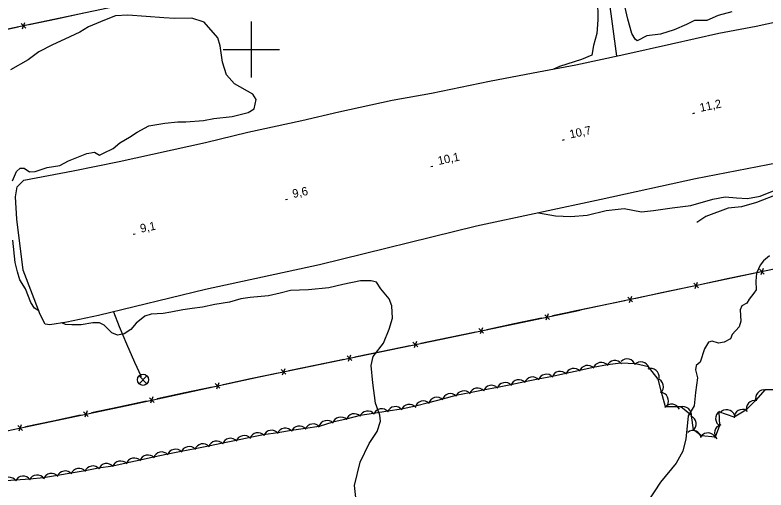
# Model space of a CAD drawing. Extents: x 643342 to 646936, y 5873857 to 5876103.
# Drawn here: x 644915.8 to 645183.5, y 5875442.8 to 5875612.3 of the extents above; entities that cross this region are included whole.
import ezdxf

# ---------------------------------------------------------------- set-up
doc = ezdxf.new("R2010")
doc.units = 0
for name, color, linetype in [('Niveau 1', 7, 'Continuous'), ('Niveau 2', 7, 'Continuous'), ('Niveau 22', 7, 'Continuous'), ('Niveau 25', 7, 'Continuous'), ('Niveau 3', 7, 'Continuous'), ('Niveau 36', 7, 'Continuous'), ('Niveau 37', 7, 'Continuous'), ('Niveau 4', 7, 'Continuous'), ('Niveau 44', 7, 'Continuous'), ('Niveau 61', 7, 'Continuous')]:
    doc.layers.add(name, color=color, linetype=linetype)

msp = doc.modelspace()

# ---------------------------------------------------------------- linework, layer by layer
at = {"layer": 'Niveau 1'}
for points in [[(645123.36, 5875617.99), (645123.55, 5875610.52), (645123.11, 5875605.63), (645122.03, 5875601.38), (645121.4, 5875597.93), (645117.74, 5875596.39), (645109.86, 5875593.88), (645107.69, 5875592.96)], [(645171.31, 5875613.45), (645166.42, 5875612.09), (645162.33, 5875610.33), (645158.01, 5875610.36), (645155.11, 5875608.94), (645150.68, 5875606.98), (645145.86, 5875605.45), (645141.02, 5875604.79), (645137.56, 5875603.09), (645136.87, 5875603.61), (645135.69, 5875605.73), (645134.2, 5875610.81), (645132.4, 5875618.6)], [(645102.37, 5875541.67), (645108.39, 5875540.62), (645113.89, 5875540.4), (645119.74, 5875540.91), (645126.54, 5875542.51), (645132.95, 5875543.19), (645139.11, 5875542.09), (645143.34, 5875542.47), (645150.01, 5875543.46), (645156.64, 5875544.34), (645164.54, 5875546.61), (645168.96, 5875547.35), (645173, 5875547.07), (645176.87, 5875546.76), (645181.33, 5875547.68), (645186.96, 5875549.93)], [(645184.75, 5875526.33), (645182.57, 5875524.62), (645181.43, 5875522.99), (645180.12, 5875520.13), (645179.78, 5875517.35), (645179.99, 5875514.27), (645179.11, 5875513.02), (645177.43, 5875510.94), (645176.58, 5875509.41), (645174.85, 5875508.55), (645174.29, 5875507.04), (645174.52, 5875503.08), (645173.95, 5875500.98), (645171.39, 5875498.24), (645170.77, 5875496.78), (645168.6, 5875495.59), (645166.47, 5875495.23), (645164.26, 5875495.85), (645162.95, 5875495.5), (645161.53, 5875493.21), (645159.97, 5875488.45), (645158.56, 5875487.21), (645158.35, 5875485.67), (645159, 5875482.86), (645158.31, 5875477.53), (645157.91, 5875472.88), (645155.66, 5875469.22), (645155.35, 5875465.57), (645154.93, 5875461.02), (645153.8, 5875456.65), (645151.38, 5875452.39)], [(645151.38, 5875452.39), (645145.8, 5875445.57), (645141.08, 5875438.36), (645138.84, 5875431.95), (645136.18, 5875423.86), (645133.85, 5875419.15), (645130.88, 5875414.49), (645126.89, 5875411.38), (645122.8, 5875406.85), (645120.3, 5875402.81), (645118.28, 5875398.59), (645117.6, 5875394.31), (645116.97, 5875388.22), (645116.79, 5875383.69), (645117.61, 5875378.43), (645119.43, 5875375.61), (645120.34, 5875372.59), (645121.51, 5875371.93), (645126.25, 5875373.12), (645132.38, 5875375.14), (645137.58, 5875378.31), (645142.68, 5875382.1)]]:
    msp.add_lwpolyline(points, dxfattribs=at)
at = {"layer": 'Niveau 2'}
for points in [[(644914.85, 5875553.08), (644916.26, 5875556.43), (644917.56, 5875557.66), (644918.98, 5875557.61), (644920.92, 5875556.31), (644922.9, 5875556.49), (644927.24, 5875557.92), (644931.76, 5875558.61), (644934.85, 5875560.24), (644941.37, 5875562.8), (644944.15, 5875563.28), (644945.83, 5875562.25), (644947.35, 5875562.92), (644950.73, 5875564.62), (644953.18, 5875566.72), (644956.53, 5875568.71), (644959.26, 5875570.42), (644963.46, 5875572.67), (644969.18, 5875573.69), (644973.78, 5875574.1), (644976.65, 5875574.11), (644982.94, 5875574.66), (644986.69, 5875575.34), (644993.2, 5875576.03), (644998.93, 5875577.47), (645000.99, 5875578.76), (645001.68, 5875582.17), (645000.58, 5875584.01), (644994.05, 5875587.67), (644991.18, 5875590.94), (644989.78, 5875595.45), (644988.86, 5875601.3), (644988.02, 5875604.16), (644983.25, 5875609.74), (644978.84, 5875611.12), (644972.7, 5875610.99), (644968.85, 5875611.3), (644962.54, 5875611.75), (644956.04, 5875612.25), (644951.55, 5875611.92), (644947.63, 5875610.4), (644941.96, 5875608.09), (644938.9, 5875606.18), (644933.54, 5875603.71), (644929.09, 5875601.57), (644924.31, 5875599.15), (644920.46, 5875596.23), (644914.12, 5875592.74)], [(644924.26, 5875506.74), (644922.68, 5875507.62), (644921.43, 5875509.74), (644919.48, 5875514.57), (644917.44, 5875517.74), (644916.65, 5875520.61), (644915.83, 5875524.01), (644915.01, 5875531.93)], [(645043.37, 5875481), (645042.71, 5875487.17), (645043.42, 5875490.4), (645047.16, 5875495.13), (645049.12, 5875500.12), (645050.3, 5875504.1), (645050.08, 5875508.54), (645049.16, 5875511.04), (645046.21, 5875514.54), (645044.65, 5875516.98), (645042.73, 5875517.46), (645038.86, 5875517.47), (645032.66, 5875516.1), (645027.66, 5875514.95), (645020.35, 5875514.19), (645013.91, 5875514.03), (645010.3, 5875513.07), (645006.11, 5875512.11), (644999.6, 5875511.42), (644996.3, 5875511.01), (644992.18, 5875509.76), (644987.03, 5875509.01), (644982.54, 5875507.97), (644978.89, 5875507.53), (644975.58, 5875507.12), (644971.31, 5875506.27), (644968.6, 5875505.74), (644964.33, 5875505.54), (644962.05, 5875504.81), (644958.92, 5875502.36), (644957.06, 5875500.08), (644954.67, 5875498.51), (644952.25, 5875498.01), (644950.24, 5875498.89), (644947.59, 5875501.65), (644945.87, 5875502.44), (644943.46, 5875502.46), (644939.29, 5875501.74), (644936.01, 5875501.68), (644933.82, 5875501.84), (644932.43, 5875502.38)], [(645038.01, 5875433.55), (645036.83, 5875444.37), (645038.78, 5875452.76), (645042.06, 5875459.4), (645044.9, 5875463.7), (645046.04, 5875467.39), (645045.86, 5875469.48), (645044.24, 5875473.8), (645043.37, 5875481)]]:
    msp.add_lwpolyline(points, dxfattribs=at)
at = {"layer": 'Niveau 22'}
for points in [[(645130.33, 5875597.64), (645127.47, 5875619.01), (645125.49, 5875632.65), (645124.08, 5875644.49)], [(644950.89, 5875506.39), (644952.95, 5875501.15), (644955.55, 5875494.89), (644958.4, 5875488.45), (644960.75, 5875483.24)]]:
    msp.add_lwpolyline(points, dxfattribs=at)
at = {"layer": 'Niveau 25'}
for points in [[(645018.04, 5875574.68), (645031.24, 5875577.71), (645050.18, 5875581.83), (645064.23, 5875584.35), (645084.89, 5875588.61), (645100.5, 5875591.61), (645115.65, 5875594.46), (645132.82, 5875598.18), (645149.73, 5875601.99), (645166.64, 5875605.8), (645179.92, 5875608.25), (645201.72, 5875613.07)], [(645187.82, 5875559.48), (645158.28, 5875553.85), (645124.66, 5875546.45), (645080.22, 5875536.92), (645024.36, 5875523.08), (644983.65, 5875514.33), (644945.5, 5875505.08), (644934.19, 5875502.67), (644928.17, 5875501.67), (644926.49, 5875501.99), (644924.79, 5875505.37), (644918.68, 5875521.29), (644916.38, 5875539.43), (644915.91, 5875547.38), (644916.54, 5875550.96), (644918.92, 5875553.29), (644936.48, 5875556.71), (644952.87, 5875560.02), (644983.71, 5875566.75), (644998.74, 5875570.41), (645018.04, 5875574.68)]]:
    msp.add_lwpolyline(points, dxfattribs=at)
at = {"layer": 'Niveau 3'}
for p, q in [((645157.32, 5875577.14), (645158.11, 5875577.31)), ((645110.91, 5875567.66), (645111.69, 5875567.82)), ((645063.97, 5875558.2), (645064.75, 5875558.37)), ((645012.13, 5875546.42), (645012.92, 5875546.59)), ((644957.86, 5875534.03), (644958.64, 5875534.19))]:
    msp.add_line(p, q, dxfattribs=at)
at = {"layer": 'Niveau 36'}
for p, q in [((644962.79, 5875480.71), (644959.97, 5875483.53)), ((644959.97, 5875480.71), (644962.79, 5875483.53))]:
    msp.add_line(p, q, dxfattribs=at)
msp.add_circle((644961.39, 5875482.12), 2, dxfattribs=at)
at = {"layer": 'Niveau 37'}
for points in [[(645117.57, 5875650.61), (645049.07, 5875635.9), (644963.02, 5875617.79), (644871.7, 5875598.49), (644797.33, 5875582.76), (644750.3, 5875572.83), (644759.41, 5875529.24), (644766.72, 5875494.89)], [(644930.56, 5875610.93), (644940.34, 5875612.99)], [(644917.98, 5875609.29), (644919.67, 5875607.61)], [(644918.39, 5875607.34), (644919.25, 5875609.56)], [(644920.77, 5875608.86), (644930.56, 5875610.93)], [(644907.07, 5875605.97), (644916.86, 5875608.03)], [(645217.21, 5875528.14), (645117.19, 5875506.96)], [(645182.84, 5875519.84), (645181.15, 5875521.53)], [(645182.42, 5875521.8), (645181.57, 5875519.57)], [(645170.27, 5875518.2), (645160.49, 5875516.13)], [(645180.05, 5875520.27), (645170.27, 5875518.2)], [(645156.58, 5875515.3), (645146.8, 5875513.23)], [(645159.37, 5875514.87), (645157.68, 5875516.56)], [(645158.96, 5875516.83), (645158.1, 5875514.6)], [(645146.8, 5875513.23), (645137.02, 5875511.16)], [(645133.11, 5875510.34), (645123.33, 5875508.26)], [(645135.9, 5875509.9), (645134.22, 5875511.59)], [(645135.49, 5875511.86), (645134.63, 5875509.63)], [(645123.33, 5875508.26), (645113.56, 5875506.19)], [(644768.14, 5875488.02), (644778.99, 5875435.69), (644814.06, 5875443), (644857.04, 5875452.21), (644903.75, 5875462.01), (644955.79, 5875472.98), (645002.82, 5875483.14), (645067.74, 5875496.59), (645117.19, 5875506.96)], [(645106.28, 5875503.65), (645104.6, 5875505.34)], [(645105.87, 5875505.61), (645105.01, 5875503.39)], [(645117.19, 5875506.96), (645107.41, 5875504.91)], [(645093.7, 5875502.03), (645083.92, 5875499.98)], [(645103.49, 5875504.09), (645093.7, 5875502.03)], [(645080, 5875499.16), (645070.22, 5875497.11)], [(645082.79, 5875498.72), (645081.11, 5875500.41)], [(645082.38, 5875500.68), (645081.52, 5875498.46)], [(645070.22, 5875497.1), (645060.43, 5875495.07)], [(645056.51, 5875494.26), (645046.72, 5875492.23)], [(645059.3, 5875493.82), (645057.62, 5875495.51)], [(645058.89, 5875495.77), (645058.02, 5875493.55)], [(645046.72, 5875492.23), (645036.93, 5875490.21)], [(645033.01, 5875489.39), (645023.22, 5875487.37)], [(645035.8, 5875488.95), (645034.12, 5875490.64)], [(645035.39, 5875490.91), (645034.52, 5875488.69)], [(645012.3, 5875484.08), (645010.62, 5875485.78)], [(645011.89, 5875486.04), (645011.02, 5875483.82)], [(645023.22, 5875487.37), (645013.43, 5875485.34)], [(645009.51, 5875484.53), (644999.72, 5875482.5)], [(644988.83, 5875479.1), (644987.14, 5875480.78)], [(644988.41, 5875481.05), (644987.56, 5875478.82)], [(644999.72, 5875482.47), (644989.95, 5875480.36)], [(644986.04, 5875479.52), (644976.27, 5875477.41)], [(644965.37, 5875474.03), (644963.68, 5875475.71)], [(644964.95, 5875475.99), (644964.1, 5875473.76)], [(644976.27, 5875477.41), (644966.49, 5875475.3)], [(644952.8, 5875472.36), (644943.02, 5875470.29)], [(644962.58, 5875474.45), (644952.81, 5875472.34)], [(644941.9, 5875469.03), (644940.21, 5875470.72)], [(644941.48, 5875470.99), (644940.62, 5875468.76)], [(644929.32, 5875467.4), (644919.54, 5875465.34)], [(644939.11, 5875469.47), (644929.32, 5875467.4)], [(644918.41, 5875464.08), (644916.73, 5875465.77)], [(644918, 5875466.04), (644917.14, 5875463.81)]]:
    msp.add_lwpolyline(points, dxfattribs=at)
at = {"layer": 'Niveau 4'}
msp.add_lwpolyline([(645187.99, 5875548.44), (645180.1, 5875545.41), (645174.76, 5875543.88), (645170.03, 5875543.35), (645162.01, 5875540.42), (645158.82, 5875538.27)], dxfattribs=at)
at = {"layer": 'Niveau 44'}
for points in [[(645188.63, 5875478.55), (645183.05, 5875478.49), (645179.83, 5875474.86), (645176.28, 5875471.31), (645172.1, 5875468.84), (645166.64, 5875470.65), (645166.85, 5875465.8), (645165.32, 5875461.65), (645160.5, 5875462.18), (645157.6, 5875464.22), (645156.88, 5875469.35), (645153.16, 5875472.47), (645147.65, 5875472.46), (645146.22, 5875477.69), (645145.01, 5875482.39), (645141.63, 5875486.73), (645136.89, 5875487.77), (645131.74, 5875488.06), (645126.93, 5875487.44), (645121.85, 5875486.48), (645117.11, 5875485.44), (645112.09, 5875484.32), (645107.33, 5875483.35), (645102.29, 5875482.34), (645097.53, 5875481.38), (645092.49, 5875480.36), (645087.73, 5875479.4), (645082.69, 5875478.37), (645077.93, 5875477.41), (645072.84, 5875476.53), (645068.15, 5875475.26), (645063.18, 5875473.92), (645058.5, 5875472.65), (645053.48, 5875471.69), (645048.68, 5875470.92), (645043.6, 5875470.11), (645038.81, 5875469.35), (645033.79, 5875468.11), (645029.08, 5875466.94), (645024.15, 5875465.48), (645019.35, 5875464.75), (645014.27, 5875463.98), (645009.47, 5875463.24), (645004.38, 5875462.43), (644999.62, 5875461.47), (644994.57, 5875460.45), (644989.82, 5875459.48), (644984.77, 5875458.47), (644980.01, 5875457.54), (644974.96, 5875456.55), (644970.2, 5875455.61), (644965.16, 5875454.53), (644960.42, 5875453.48), (644955.39, 5875452.38), (644950.65, 5875451.34), (644945.58, 5875450.53), (644940.8, 5875449.69), (644935.73, 5875448.79), (644930.96, 5875447.91), (644925.91, 5875447.1), (644921.07, 5875446.71), (644915.94, 5875446.3)], [(644915.94, 5875446.3), (644911.1, 5875445.9)]]:
    msp.add_lwpolyline(points, dxfattribs=at)
for centre, start, end in [((645129.56, 5875486), 37.3379, 157.3159), ((645129.56, 5875486), 37.3379, 157.3159), ((645129.56, 5875486), 37.3379, 157.3159), ((645134, 5875486.6), 17.6234, 137.6013), ((645134, 5875486.6), 17.6234, 137.6013), ((645134, 5875486.6), 17.6234, 137.6013), ((645138.89, 5875485.53), 17.6234, 137.6013), ((645138.89, 5875485.53), 17.6234, 137.6013), ((645138.89, 5875485.53), 17.6234, 137.6013), ((645114.98, 5875483.17), 42.416, 162.3939), ((645114.98, 5875483.17), 42.416, 162.3939), ((645114.98, 5875483.17), 42.416, 162.3939), ((645119.86, 5875484.24), 42.416, 162.3939), ((645119.86, 5875484.24), 42.416, 162.3939), ((645119.86, 5875484.24), 42.416, 162.3939), ((645124.74, 5875485.31), 42.416, 162.3939), ((645124.74, 5875485.31), 42.416, 162.3939), ((645124.74, 5875485.31), 42.416, 162.3939), ((645142.4, 5875483.13), 351.7277, 111.7057), ((645142.4, 5875483.13), 351.7277, 111.7057), ((645142.4, 5875483.13), 351.7277, 111.7057), ((645100.26, 5875480.13), 41.4214, 161.3993), ((645100.26, 5875480.13), 41.4214, 161.3993), ((645100.26, 5875480.13), 41.4214, 161.3993), ((645105.16, 5875481.12), 41.4214, 161.3993), ((645105.16, 5875481.12), 41.4214, 161.3993), ((645105.16, 5875481.12), 41.4214, 161.3993), ((645110.06, 5875482.11), 41.4214, 161.3993), ((645110.06, 5875482.11), 41.4214, 161.3993), ((645110.06, 5875482.11), 41.4214, 161.3993), ((645090.46, 5875478.15), 41.4936, 161.4715), ((645090.46, 5875478.15), 41.4936, 161.4715), ((645090.46, 5875478.15), 41.4936, 161.4715), ((645095.36, 5875479.14), 41.4214, 161.3993), ((645095.36, 5875479.14), 41.4214, 161.3993), ((645095.36, 5875479.14), 41.4214, 161.3993), ((645143.91, 5875479.6), 314.5322, 74.5101), ((645143.91, 5875479.6), 314.5322, 74.5101), ((645143.91, 5875479.6), 314.5322, 74.5101), ((645075.76, 5875475.17), 41.4936, 161.4715), ((645075.76, 5875475.17), 41.4936, 161.4715), ((645075.76, 5875475.17), 41.4936, 161.4715), ((645080.66, 5875476.16), 41.4936, 161.4715), ((645080.66, 5875476.16), 41.4936, 161.4715), ((645080.66, 5875476.16), 41.4936, 161.4715), ((645085.56, 5875477.16), 41.4936, 161.4715), ((645085.56, 5875477.16), 41.4936, 161.4715), ((645085.56, 5875477.16), 41.4936, 161.4715), ((645182.76, 5875475.51), 78.4473, 198.4252), ((645182.76, 5875475.51), 78.4473, 198.4252), ((645182.76, 5875475.51), 78.4473, 198.4252), ((645066.13, 5875472.89), 45.1364, 165.1143), ((645066.13, 5875472.89), 45.1364, 165.1143), ((645066.13, 5875472.89), 45.1364, 165.1143), ((645070.95, 5875474.19), 45.1364, 165.1143), ((645070.95, 5875474.19), 45.1364, 165.1143), ((645070.95, 5875474.19), 45.1364, 165.1143), ((645145.69, 5875474.63), 326.3858, 86.3638), ((645145.69, 5875474.63), 326.3858, 86.3638), ((645145.69, 5875474.63), 326.3858, 86.3638), ((645051.36, 5875469.56), 39.0731, 159.051), ((645051.36, 5875469.56), 39.0731, 159.051), ((645051.36, 5875469.56), 39.0731, 159.051), ((645056.3, 5875470.35), 39.0731, 159.051), ((645056.3, 5875470.35), 39.0731, 159.051), ((645056.3, 5875470.35), 39.0731, 159.051), ((645061.3, 5875471.58), 45.1364, 165.1143), ((645061.3, 5875471.58), 45.1364, 165.1143), ((645061.3, 5875471.58), 45.1364, 165.1143), ((645149.85, 5875470.42), 23.179, 143.1569), ((645149.85, 5875470.42), 23.179, 143.1569), ((645149.85, 5875470.42), 23.179, 143.1569), ((645153.89, 5875469.56), 349.992, 109.97), ((645153.89, 5875469.56), 349.992, 109.97), ((645153.89, 5875469.56), 349.992, 109.97), ((645179.44, 5875471.77), 78.4473, 198.4252), ((645179.44, 5875471.77), 78.4473, 198.4252), ((645179.44, 5875471.77), 78.4473, 198.4252), ((645036.71, 5875467.02), 44.0169, 163.9949), ((645036.71, 5875467.02), 44.0169, 163.9949), ((645036.71, 5875467.02), 44.0169, 163.9949), ((645041.48, 5875467.99), 39.0731, 159.051), ((645041.48, 5875467.99), 39.0731, 159.051), ((645041.48, 5875467.99), 39.0731, 159.051), ((645046.42, 5875468.78), 39.0731, 159.051), ((645046.42, 5875468.78), 39.0731, 159.051), ((645046.42, 5875468.78), 39.0731, 159.051), ((645168.51, 5875468.3), 122.4384, 242.4163), ((645168.51, 5875468.3), 122.4384, 242.4163), ((645168.51, 5875468.3), 122.4384, 242.4163), ((645169.39, 5875468.45), 20.6825, 140.6605), ((645169.39, 5875468.45), 20.6825, 140.6605), ((645169.39, 5875468.45), 20.6825, 140.6605), ((645175.09, 5875468.56), 60.5472, 180.5252), ((645175.09, 5875468.56), 60.5472, 180.5252), ((645175.09, 5875468.56), 60.5472, 180.5252), ((645027.01, 5875464.61), 44.0169, 163.9949), ((645027.01, 5875464.61), 44.0169, 163.9949), ((645027.01, 5875464.61), 44.0169, 163.9949), ((645031.86, 5875465.81), 44.0169, 163.9949), ((645031.86, 5875465.81), 44.0169, 163.9949), ((645031.86, 5875465.81), 44.0169, 163.9949), ((645155.54, 5875466.39), 307.5641, 67.5421), ((645155.54, 5875466.39), 307.5641, 67.5421), ((645155.54, 5875466.39), 307.5641, 67.5421), ((645012.13, 5875461.87), 38.6924, 158.6704), ((645012.13, 5875461.87), 38.6924, 158.6704), ((645012.13, 5875461.87), 38.6924, 158.6704), ((645017.08, 5875462.62), 38.6924, 158.6704), ((645017.08, 5875462.62), 38.6924, 158.6704), ((645017.08, 5875462.62), 38.6924, 158.6704), ((645022.02, 5875463.37), 38.6924, 158.6704), ((645022.02, 5875463.37), 38.6924, 158.6704), ((645022.02, 5875463.37), 38.6924, 158.6704), ((645168.08, 5875463.12), 104.1512, 224.1292), ((645168.08, 5875463.12), 104.1512, 224.1292), ((645168.08, 5875463.12), 104.1512, 224.1292), ((644997.45, 5875459.23), 41.4556, 161.4335), ((644997.45, 5875459.23), 41.4556, 161.4335), ((644997.45, 5875459.23), 41.4556, 161.4335), ((645002.35, 5875460.22), 41.4556, 161.4335), ((645002.35, 5875460.22), 41.4556, 161.4335), ((645002.35, 5875460.22), 41.4556, 161.4335), ((645007.19, 5875461.11), 38.6924, 158.6704), ((645007.19, 5875461.11), 38.6924, 158.6704), ((645007.19, 5875461.11), 38.6924, 158.6704), ((645157.41, 5875461.01), 8.4623, 128.4403), ((645157.41, 5875461.01), 8.4623, 128.4403), ((645157.41, 5875461.01), 8.4623, 128.4403), ((645162.72, 5875460.16), 23.7691, 143.747), ((645162.72, 5875460.16), 23.7691, 143.747), ((645162.72, 5875460.16), 23.7691, 143.747), ((644982.73, 5875456.27), 41.1231, 161.1011), ((644982.73, 5875456.27), 41.1231, 161.1011), ((644982.73, 5875456.27), 41.1231, 161.1011), ((644987.64, 5875457.25), 41.4556, 161.4335), ((644987.64, 5875457.25), 41.4556, 161.4335), ((644987.64, 5875457.25), 41.4556, 161.4335), ((644992.55, 5875458.24), 41.4556, 161.4335), ((644992.55, 5875458.24), 41.4556, 161.4335), ((644992.55, 5875458.24), 41.4556, 161.4335), ((644968.05, 5875453.36), 42.417, 162.3949), ((644968.05, 5875453.36), 42.417, 162.3949), ((644968.05, 5875453.36), 42.417, 162.3949), ((644972.92, 5875454.35), 41.1231, 161.1011), ((644972.92, 5875454.35), 41.1231, 161.1011), ((644972.92, 5875454.35), 41.1231, 161.1011), ((644977.82, 5875455.31), 41.1231, 161.1011), ((644977.82, 5875455.31), 41.1231, 161.1011), ((644977.82, 5875455.31), 41.1231, 161.1011), ((644958.29, 5875451.21), 42.417, 162.3949), ((644958.29, 5875451.21), 42.417, 162.3949), ((644958.29, 5875451.21), 42.417, 162.3949), ((644963.17, 5875452.28), 42.417, 162.3949), ((644963.17, 5875452.28), 42.417, 162.3949), ((644963.17, 5875452.28), 42.417, 162.3949), ((644943.5, 5875448.37), 40.0299, 160.0079), ((644943.5, 5875448.37), 40.0299, 160.0079), ((644943.5, 5875448.37), 40.0299, 160.0079), ((644948.42, 5875449.24), 40.0299, 160.0079), ((644948.42, 5875449.24), 40.0299, 160.0079), ((644948.42, 5875449.24), 40.0299, 160.0079), ((644953.4, 5875450.14), 42.417, 162.3949), ((644953.4, 5875450.14), 42.417, 162.3949), ((644953.4, 5875450.14), 42.417, 162.3949), ((644928.74, 5875445.72), 40.4293, 160.4073), ((644928.74, 5875445.72), 40.4293, 160.4073), ((644928.74, 5875445.72), 40.4293, 160.4073), ((644933.66, 5875446.62), 40.4293, 160.4073), ((644933.66, 5875446.62), 40.4293, 160.4073), ((644933.66, 5875446.62), 40.4293, 160.4073), ((644938.57, 5875447.5), 40.0299, 160.0079), ((644938.57, 5875447.5), 40.0299, 160.0079), ((644938.57, 5875447.5), 40.0299, 160.0079), ((644913.66, 5875444.34), 34.6345, 154.6125), ((644913.66, 5875444.34), 34.6345, 154.6125), ((644913.66, 5875444.34), 34.6345, 154.6125), ((644918.65, 5875444.74), 34.6345, 154.6125), ((644918.65, 5875444.74), 34.6345, 154.6125), ((644918.65, 5875444.74), 34.6345, 154.6125), ((644923.63, 5875445.15), 34.6345, 154.6125), ((644923.63, 5875445.15), 34.6345, 154.6125), ((644923.63, 5875445.15), 34.6345, 154.6125)]:
    msp.add_arc(centre, 3, start, end, dxfattribs=at)
at = {"layer": 'Niveau 61'}
for points in [[(645000, 5875610), (645000, 5875600), (645000, 5875590)], [(644990, 5875600), (645000, 5875600), (645010, 5875600)]]:
    msp.add_lwpolyline(points, dxfattribs=at)

# ---------------------------------------------------------------- texts
at = {"layer": 'Niveau 3'}
for s, p in [('11,2 ', (645160.15, 5875577.7)), ('10,7 ', (645113.74, 5875568.21)), ('10,1 ', (645066.79, 5875558.76)), ('9,6  ', (645014.96, 5875546.98)), ('9,1  ', (644960.69, 5875534.58))]:
    msp.add_text(s, height=3, rotation=11.9246, dxfattribs=at).set_placement(p)

doc.saveas('drawing.dxf')
